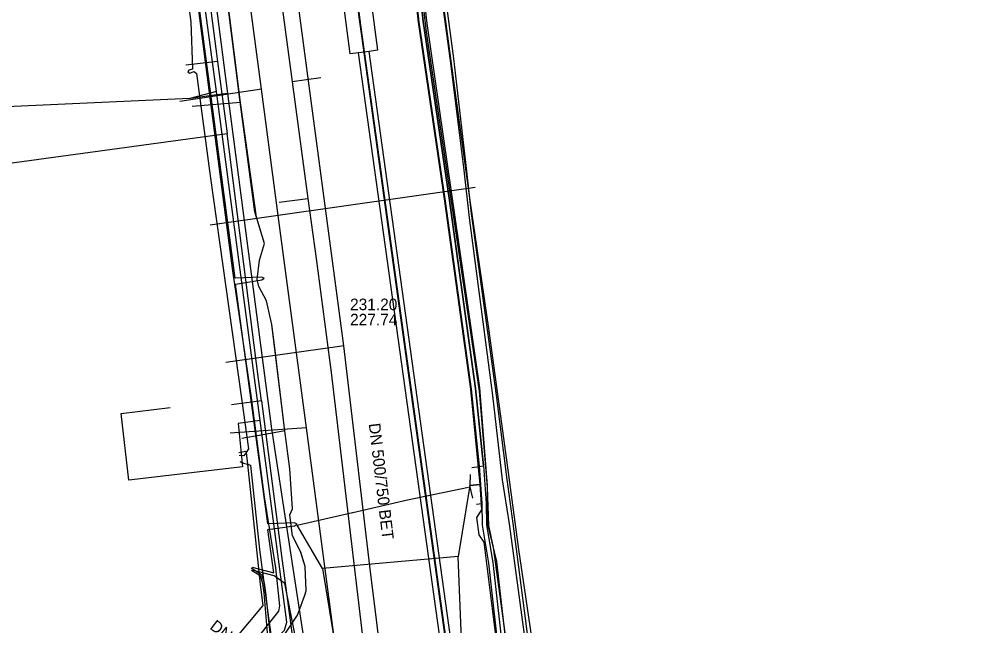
# Model space of a CAD drawing. Extents: x -600309 to -598967, y -1161267 to -1160292.
# Drawn here: x -599150.5 to -599083.6, y -1160579.5 to -1160537.6 of the extents above; entities that cross this region are included whole.
import ezdxf

# ---------------------------------------------------------------- set-up
doc = ezdxf.new("R2010")
doc.units = 0
for name, color, linetype in [('Vrstva 10', 7, 'Continuous'), ('Vrstva 12', 7, 'Continuous'), ('Vrstva 13', 7, 'Continuous'), ('Vrstva 16', 7, 'Continuous'), ('Vrstva 19', 7, 'Continuous'), ('Vrstva 42', 7, 'Continuous'), ('Vrstva 43', 7, 'Continuous'), ('Vrstva 44', 7, 'Continuous'), ('Vrstva 54', 7, 'Continuous'), ('Vrstva 55', 7, 'Continuous'), ('Vrstva 58', 7, 'Continuous'), ('Vrstva 9', 7, 'Continuous')]:
    doc.layers.add(name, color=color, linetype=linetype)

msp = doc.modelspace()

# ---------------------------------------------------------------- linework, layer by layer
at = {"layer": 'Vrstva 10'}
for points in [[(-599127.09, -1160539.91), (-599127.67, -1160539.99), (-599128.12, -1160536.64), (-599127.53, -1160536.56)], [(-599126.81, -1160536.47), (-599126.23, -1160536.39), (-599125.78, -1160539.74), (-599126.37, -1160539.82)], [(-599126.37, -1160539.82), (-599127.09, -1160539.91)], [(-599116.39, -1160616.83), (-599127.09, -1160539.91)], [(-599115.67, -1160616.73), (-599126.37, -1160539.82)]]:
    msp.add_lwpolyline(points, dxfattribs=at)
at = {"layer": 'Vrstva 12'}
for points in [[(-599139.35, -1160442.61), (-599126.95, -1160538.17)], [(-599136.91, -1160542.6), (-599140.78, -1160514.04)], [(-599126.95, -1160538.17), (-599115.78, -1160618.57)], [(-599136.91, -1160542.6), (-599138.75, -1160543.08)], [(-599133.9, -1160565.32), (-599136.91, -1160542.6)], [(-599138.75, -1160543.08), (-599152.96, -1160543.73)], [(-599135.303, -1160568.54), (-599142.965, -1160569.442), (-599143.505, -1160564.822), (-599140.107, -1160564.418)], [(-599133.9, -1160565.32), (-599135.412, -1160565.522)], [(-599135.412, -1160565.522), (-599135.105, -1160568.515), (-599135.303, -1160568.54)], [(-599132.02, -1160590.61), (-599132.19, -1160588.78), (-599132.77, -1160588.42), (-599132.91, -1160587.88), (-599133.85, -1160582.25), (-599133.8, -1160581.48), (-599132.21, -1160579.79), (-599132.06, -1160579.25), (-599133.9, -1160565.32)]]:
    msp.add_lwpolyline(points, dxfattribs=at)
at = {"layer": 'Vrstva 13'}
for p, q in [((-599133.796, -1160542.431), (-599139.449, -1160543.292)), ((-599130.7, -1160565.824), (-599135.974, -1160566.197))]:
    msp.add_line(p, q, dxfattribs=at)
for points in [[(-599121.42, -1160636.85), (-599122.364, -1160629.863), (-599123.9, -1160618.49), (-599126.009, -1160601.164), (-599126.15, -1160600.1), (-599127.602, -1160589.165), (-599130.7, -1160565.824), (-599132.6, -1160551.51), (-599133.796, -1160542.431), (-599135.45, -1160529.95), (-599135.612, -1160528.649), (-599136.039, -1160525.405), (-599136.804, -1160519.607), (-599138.09, -1160509.86), (-599138.528, -1160506.648), (-599138.826, -1160504.459), (-599140.47, -1160492.39), (-599142.053, -1160480.756), (-599142.096, -1160480.442), (-599143.845, -1160467.594), (-599143.98, -1160466.6), (-599144.101, -1160465.516)], [(-599140.3, -1160514.17), (-599136.84, -1160540.51)], [(-599136.84, -1160540.51), (-599139.04, -1160540.77)], [(-599136.84, -1160540.51), (-599136.18, -1160545.5)], [(-599152.92, -1160547.78), (-599138.38, -1160545.8)], [(-599138.38, -1160545.8), (-599136.18, -1160545.5)], [(-599134, -1160562.46), (-599136.18, -1160545.5)], [(-599133.81, -1160563.95), (-599134, -1160562.46)], [(-599133.81, -1160563.95), (-599135.88, -1160564.23)], [(-599133.81, -1160563.95), (-599132.43, -1160574.65), (-599131.5, -1160581.51), (-599130.55, -1160588.45), (-599130.31, -1160590.23)]]:
    msp.add_lwpolyline(points, dxfattribs=at)
at = {"layer": 'Vrstva 16'}
for points in [[(-599148.34, -1160450.72), (-599147.26, -1160458.67), (-599144.15, -1160482.57), (-599140.93, -1160506.3), (-599140.83, -1160506.69), (-599140.56, -1160508.63), (-599139.15, -1160519.57), (-599136.15, -1160542.73), (-599133.11, -1160565.88), (-599130.68, -1160581.82), (-599129.71, -1160590.14), (-599129.25, -1160594.55), (-599129.22, -1160594.85), (-599128.33, -1160602.61), (-599124.78, -1160630.94), (-599120.8, -1160661.35), (-599119.1, -1160674.81), (-599115.46, -1160702.27), (-599112.43, -1160726.7), (-599112.19, -1160727.9), (-599111.49, -1160733.02), (-599103, -1160796)], [(-599136.15, -1160542.73), (-599137.4, -1160542.89), (-599138.69, -1160543.08)]]:
    msp.add_lwpolyline(points, dxfattribs=at)
at = {"layer": 'Vrstva 19'}
for points in [[(-599084.92, -1160929.7), (-599084.859, -1160929.27), (-599083.83, -1160922.03), (-599083.57, -1160912.78), (-599095.07, -1160825.37), (-599102.5, -1160768.3), (-599104.6, -1160752.25), (-599109.62, -1160709.21), (-599119.67, -1160628.93), (-599126.32, -1160575.37), (-599128.11, -1160560.16), (-599133.16, -1160522.31), (-599135.34, -1160510.45), (-599143.35, -1160452.12)], [(-599128.11, -1160560.16), (-599128.41, -1160560.2), (-599133.5, -1160560.92), (-599136.27, -1160561.31)]]:
    msp.add_lwpolyline(points, dxfattribs=at)
at = {"layer": 'Vrstva 42'}
for points in [[(-599088.634, -1160791.587), (-599091.432, -1160770.922), (-599096.846, -1160731.939), (-599096.966, -1160730.856), (-599097.779, -1160725.412), (-599098.741, -1160716.448), (-599102.107, -1160691.967), (-599102.783, -1160684.794), (-599106.577, -1160656.83), (-599108.708, -1160639.44), (-599111.325, -1160622.842), (-599114.164, -1160597.877), (-599116.598, -1160582.662), (-599117.768, -1160574.094), (-599118.099, -1160572.56), (-599118.189, -1160569.913), (-599118.731, -1160563.295), (-599122.401, -1160538.48), (-599123.194, -1160531.703), (-599123.577, -1160527.06), (-599123.849, -1160522.402), (-599125.123, -1160512.25), (-599126.606, -1160501.472), (-599128.152, -1160492.134)], [(-599118.942, -1160571.089), (-599118.591, -1160571.044), (-599118.772, -1160568.478), (-599119.309, -1160563.148), (-599121.128, -1160550.001), (-599122.939, -1160537.799), (-599123.799, -1160529.524)], [(-599118.942, -1160571.089), (-599118.591, -1160571.044), (-599118.772, -1160568.478), (-599119.309, -1160563.148), (-599121.128, -1160550.001), (-599122.939, -1160537.799), (-599123.799, -1160529.524)], [(-599123.799, -1160529.524), (-599122.939, -1160537.799), (-599121.128, -1160550.001), (-599119.309, -1160563.148), (-599118.772, -1160568.478), (-599118.592, -1160571.033), (-599118.553, -1160572.545), (-599118.129, -1160575.16), (-599117.339, -1160582.18), (-599116.138, -1160589.744), (-599114.799, -1160597.801), (-599113.599, -1160608.568), (-599112.479, -1160616.988), (-599112.049, -1160621.167), (-599111.84, -1160622.834), (-599111.578, -1160624.027), (-599110.548, -1160631.141), (-599109.369, -1160639.519), (-599108.299, -1160648.76), (-599107.078, -1160657.081), (-599106.089, -1160664.169)], [(-599123.799, -1160529.524), (-599122.939, -1160537.799), (-599121.128, -1160550.001), (-599119.309, -1160563.148), (-599118.772, -1160568.478), (-599118.592, -1160571.033), (-599118.553, -1160572.545), (-599118.129, -1160575.16), (-599117.339, -1160582.18), (-599116.138, -1160589.744), (-599114.799, -1160597.801), (-599113.599, -1160608.568), (-599112.479, -1160616.988), (-599112.049, -1160621.167), (-599111.84, -1160622.834), (-599111.578, -1160624.027), (-599110.548, -1160631.141), (-599109.369, -1160639.519), (-599108.299, -1160648.76), (-599107.078, -1160657.081), (-599106.089, -1160664.169)], [(-599119.261, -1160568.554), (-599118.771, -1160568.486), (-599118.474, -1160568.452), (-599119.011, -1160563.112), (-599120.832, -1160549.959), (-599122.641, -1160537.761), (-599123.501, -1160529.496)], [(-599119.261, -1160568.554), (-599118.771, -1160568.486), (-599118.474, -1160568.452), (-599119.011, -1160563.112), (-599120.832, -1160549.959), (-599122.641, -1160537.761), (-599123.501, -1160529.496)], [(-599123.501, -1160529.496), (-599122.641, -1160537.761), (-599120.832, -1160549.959), (-599119.011, -1160563.112), (-599118.474, -1160568.452), (-599118.292, -1160571.019), (-599118.253, -1160572.517), (-599117.831, -1160575.12), (-599117.041, -1160582.14), (-599115.842, -1160589.696), (-599114.501, -1160597.759), (-599113.301, -1160608.532), (-599112.181, -1160616.952), (-599111.751, -1160621.133), (-599111.544, -1160622.778), (-599111.282, -1160623.973), (-599110.252, -1160631.099), (-599109.071, -1160639.481), (-599108.001, -1160648.72), (-599106.782, -1160657.039), (-599105.791, -1160664.131)], [(-599123.501, -1160529.496), (-599122.641, -1160537.761), (-599120.832, -1160549.959), (-599119.011, -1160563.112), (-599118.474, -1160568.452), (-599118.292, -1160571.019), (-599118.253, -1160572.517), (-599117.831, -1160575.12), (-599117.041, -1160582.14), (-599115.842, -1160589.696), (-599114.501, -1160597.759), (-599113.301, -1160608.532), (-599112.181, -1160616.952), (-599111.751, -1160621.133), (-599111.544, -1160622.778), (-599111.282, -1160623.973), (-599110.252, -1160631.099), (-599109.071, -1160639.481), (-599108.001, -1160648.72), (-599106.782, -1160657.039), (-599105.791, -1160664.131)], [(-599139.7, -1160530.39), (-599138.69, -1160537.78), (-599138.562, -1160541.05), (-599138.824, -1160541.129), (-599138.897, -1160541.243), (-599138.783, -1160541.326), (-599138.444, -1160541.221), (-599138.3, -1160541.35), (-599137.34, -1160548.42), (-599135.18, -1160563.8), (-599134.694, -1160567.28), (-599134.866, -1160567.52), (-599135.03, -1160567.75), (-599135.356, -1160567.739)], [(-599121.77, -1160532.77), (-599120.54, -1160541.86), (-599119.38, -1160550.27), (-599118.12, -1160558.96), (-599116.87, -1160568.06), (-599116.04, -1160574.23), (-599115.06, -1160580.93), (-599113.85, -1160589.59), (-599113.96, -1160589.98), (-599114.24, -1160590.16), (-599127.99, -1160592.42), (-599128.81, -1160592.1), (-599130.43, -1160591.15), (-599131.46, -1160590.87), (-599131.764, -1160590.77), (-599132.16, -1160590.64), (-599133.03, -1160590.02), (-599133.96, -1160589.68), (-599136.95, -1160589.72), (-599143.17, -1160590.87), (-599150.64, -1160592.02)], [(-599135.358, -1160567.523), (-599134.875, -1160567.433), (-599134.866, -1160567.52), (-599134.781, -1160568.329), (-599133.905, -1160576.641), (-599133.699, -1160578.099), (-599135.593, -1160580.347), (-599139.337, -1160580.635), (-599162.301, -1160583.552)], [(-599135.31, -1160568.142), (-599135.05, -1160568.25), (-599134.781, -1160568.329), (-599134.573, -1160568.39), (-599133.94, -1160574.22), (-599133.33, -1160578.95), (-599132.9, -1160581.85), (-599131.97, -1160588.55), (-599131.92, -1160590.12), (-599131.8, -1160590.51), (-599131.764, -1160590.77), (-599131.72, -1160591.09), (-599131.73, -1160591.58), (-599131.2, -1160592.98), (-599130.65, -1160596.21), (-599130.265, -1160599.729), (-599130.474, -1160600.217), (-599130.929, -1160600.38)], [(-599119.261, -1160568.554), (-599118.771, -1160568.486), (-599118.474, -1160568.452), (-599118.292, -1160571.019), (-599118.253, -1160572.517), (-599117.831, -1160575.12), (-599117.041, -1160582.14), (-599115.842, -1160589.696), (-599114.501, -1160597.759), (-599113.301, -1160608.532), (-599112.181, -1160616.952), (-599111.751, -1160621.133), (-599111.544, -1160622.778), (-599111.282, -1160623.973), (-599110.252, -1160631.099), (-599109.071, -1160639.481), (-599108.001, -1160648.72), (-599106.782, -1160657.039), (-599105.791, -1160664.131)], [(-599119.261, -1160568.554), (-599118.771, -1160568.486), (-599118.474, -1160568.452), (-599118.292, -1160571.019), (-599118.253, -1160572.517), (-599117.831, -1160575.12), (-599117.041, -1160582.14), (-599115.842, -1160589.696), (-599114.501, -1160597.759), (-599113.301, -1160608.532), (-599112.181, -1160616.952), (-599111.751, -1160621.133), (-599111.544, -1160622.778), (-599111.282, -1160623.973), (-599110.252, -1160631.099), (-599109.071, -1160639.481), (-599108.001, -1160648.72), (-599106.782, -1160657.039), (-599105.791, -1160664.131)], [(-599119.388, -1160569.046), (-599119.41, -1160569.8)], [(-599119.388, -1160569.046), (-599119.41, -1160569.8)], [(-599119.21, -1160570.681), (-599119.41, -1160569.8)], [(-599119.21, -1160570.681), (-599119.41, -1160569.8)], [(-599118.942, -1160571.089), (-599118.592, -1160571.045), (-599118.553, -1160572.545), (-599118.129, -1160575.16), (-599117.339, -1160582.18), (-599116.138, -1160589.744), (-599114.799, -1160597.801), (-599113.599, -1160608.568), (-599112.479, -1160616.988), (-599112.049, -1160621.167), (-599111.84, -1160622.834), (-599111.578, -1160624.027), (-599110.548, -1160631.141), (-599109.369, -1160639.519), (-599108.299, -1160648.76), (-599107.078, -1160657.081), (-599106.089, -1160664.169)], [(-599118.942, -1160571.089), (-599118.592, -1160571.045), (-599118.553, -1160572.545), (-599118.129, -1160575.16), (-599117.339, -1160582.18), (-599116.138, -1160589.744), (-599114.799, -1160597.801), (-599113.599, -1160608.568), (-599112.479, -1160616.988), (-599112.049, -1160621.167), (-599111.84, -1160622.834), (-599111.578, -1160624.027), (-599110.548, -1160631.141), (-599109.369, -1160639.519), (-599108.299, -1160648.76), (-599107.078, -1160657.081), (-599106.089, -1160664.169)]]:
    msp.add_lwpolyline(points, dxfattribs=at)
at = {"layer": 'Vrstva 43'}
msp.add_lwpolyline([(-599133.36, -1160583.65), (-599133.43, -1160581.89), (-599133.34, -1160581.31), (-599132.15, -1160580.01), (-599131.32, -1160578.76), (-599130.82, -1160577.37), (-599130.71, -1160577.07), (-599130.78, -1160575.4), (-599131.09, -1160574.4), (-599131.65, -1160573.28), (-599131.84, -1160571.82), (-599131.67, -1160571.41), (-599131.85, -1160568.64), (-599132.2, -1160566.03), (-599133.08, -1160558.69), (-599133.46, -1160557.04), (-599133.99, -1160556.07), (-599134.1, -1160555.58), (-599133.94, -1160554.25), (-599133.6, -1160553.08), (-599134.26, -1160550.91), (-599135.27, -1160543.3), (-599136.81, -1160531.06)], dxfattribs=at)
at = {"layer": 'Vrstva 44'}
for points in [[(-599150.67, -1160590.39), (-599138.352, -1160588.729), (-599135.17, -1160588.3), (-599133.02, -1160588.6), (-599131.96, -1160588.85), (-599130.33, -1160589.72), (-599129.54, -1160590.57), (-599129.09, -1160590.95), (-599128.21, -1160591.67), (-599117.46, -1160589.99), (-599115.67, -1160590.14), (-599114.91, -1160589.93), (-599114.41, -1160589.18), (-599114.97, -1160585.01), (-599116.67, -1160572.46), (-599117.15, -1160569.41), (-599117.82, -1160563.59), (-599119.43, -1160551.31), (-599119.8, -1160548.03), (-599120.77, -1160540.29), (-599122.18, -1160530.03)], [(-599150.64, -1160590.5), (-599138.436, -1160588.858), (-599135.18, -1160588.42), (-599133.15, -1160588.77), (-599131.95, -1160588.99), (-599130.34, -1160589.89), (-599129.54, -1160590.85), (-599129.17, -1160591.42), (-599128.78, -1160591.71), (-599128.26, -1160592.03), (-599117.13, -1160590.32), (-599115.7, -1160590.47), (-599114.89, -1160590.16), (-599114.21, -1160589.31), (-599114.78, -1160585.03), (-599116.42, -1160572.42), (-599116.83, -1160569.38), (-599117.56, -1160563.57), (-599119.3, -1160551.01), (-599119.61, -1160548.1), (-599120.52, -1160540.31), (-599121.87, -1160530.11)], [(-599138.52, -1160534.14), (-599137.26, -1160543.9), (-599135.8, -1160554.98), (-599134.51, -1160563.74), (-599133.61, -1160570.59), (-599132.83, -1160575.48), (-599132.57, -1160578.12), (-599132.62, -1160578.48), (-599134.19, -1160580.46), (-599135.3, -1160581.8), (-599136.04, -1160583.44), (-599137.68, -1160587.7), (-599138.352, -1160588.729), (-599138.436, -1160588.858), (-599138.553, -1160589.038), (-599138.77, -1160589.37), (-599139, -1160589.5), (-599145.9, -1160590.25), (-599150.882, -1160590.755)]]:
    msp.add_lwpolyline(points, dxfattribs=at)
at = {"layer": 'Vrstva 54'}
for points in [[(-599137.347, -1160551.806), (-599119.036, -1160549.203)], [(-599127.5, -1160571.67), (-599123.71, -1160570.79), (-599119.496, -1160569.906)], [(-599119.41, -1160569.8), (-599120.22, -1160574.7)], [(-599131.35, -1160572.55), (-599127.51, -1160571.67)], [(-599127.51, -1160571.67), (-599127.5, -1160571.67)], [(-599129.59, -1160575.54), (-599131.35, -1160572.55)], [(-599119.99, -1160580.43), (-599120.22, -1160574.7), (-599129.59, -1160575.54), (-599128.64, -1160581.28)]]:
    msp.add_lwpolyline(points, dxfattribs=at)
at = {"layer": 'Vrstva 55'}
for points in [[(-599134.448, -1160575.448), (-599132.95, -1160575.825), (-599133.36, -1160572.83), (-599131.516, -1160572.585), (-599131.35, -1160572.47), (-599131.532, -1160572.385), (-599133.36, -1160572.45), (-599135.59, -1160555.9), (-599133.784, -1160555.607), (-599133.62, -1160555.49), (-599133.804, -1160555.409), (-599135.62, -1160555.49), (-599140.88, -1160515.78), (-599139.204, -1160515.507), (-599139.04, -1160515.39), (-599139.195, -1160515.308), (-599140.97, -1160515.36), (-599143.671, -1160494.704), (-599146.11, -1160476.06), (-599147.331, -1160476.207)], [(-599123.274, -1160535.055), (-599122.988, -1160537.805), (-599121.178, -1160550.008), (-599119.359, -1160563.154), (-599118.73, -1160569.731), (-599119.41, -1160569.8), (-599118.73, -1160569.731), (-599118.602, -1160571.485), (-599118.954, -1160572.008), (-599118.784, -1160573.211), (-599118.432, -1160573.721), (-599117.388, -1160582.187)], [(-599134.527, -1160575.478), (-599133.799, -1160575.951), (-599133.611, -1160576.547), (-599133.52, -1160577.192), (-599133.14, -1160580.84), (-599132.55, -1160588.03), (-599132.62, -1160588.52), (-599133.09, -1160589.21), (-599145.77, -1160591.1), (-599154, -1160592.11), (-599154.41, -1160592.71), (-599154.22, -1160594.54), (-599153.52, -1160604.46), (-599153.11, -1160609.58), (-599153.416, -1160609.93), (-599162.778, -1160610.887), (-599163.122, -1160610.553), (-599163.19, -1160609.545), (-599163.892, -1160602.284), (-599164.363, -1160601.792), (-599165.925, -1160601.68), (-599167.287, -1160601.545), (-599167.39, -1160601.62)], [(-599134.493, -1160575.642), (-599133.901, -1160576.029), (-599133.729, -1160576.573), (-599133.639, -1160577.208), (-599133.36, -1160580.52), (-599133.62, -1160580.94), (-599134.28, -1160581.13), (-599150.15, -1160583.11), (-599164.99, -1160585.19), (-599167.31, -1160584.21), (-599170.11, -1160582.97), (-599180.2, -1160584.21), (-599182.57, -1160584.58), (-599182.83, -1160584.49)], [(-599120.35, -1160670.81), (-599124.97, -1160634.71), (-599124.757, -1160634.529), (-599123.453, -1160634.271), (-599123.3, -1160634.14), (-599123.491, -1160634.075), (-599124.859, -1160634.314), (-599125.1, -1160634.24), (-599130.33, -1160593.56), (-599130.083, -1160593.131), (-599128.842, -1160593.058), (-599128.69, -1160592.97), (-599128.869, -1160592.878), (-599130.084, -1160592.93), (-599130.6, -1160589.19), (-599131.34, -1160581.26), (-599131.53, -1160579.93), (-599132.2, -1160576.579), (-599132.92, -1160576.05), (-599134.423, -1160575.66)]]:
    msp.add_lwpolyline(points, dxfattribs=at)
at = {"layer": 'Vrstva 58'}
for points in [[(-599092.6, -1160792.56), (-599099.731, -1160739.009), (-599103.73, -1160708.98), (-599103.87, -1160707.87), (-599112.249, -1160645.022), (-599115.7, -1160619.14), (-599115.86, -1160618.03), (-599124.956, -1160552.58), (-599126.88, -1160538.74), (-599127.03, -1160537.63), (-599136.901, -1160461.461), (-599139.27, -1160443.18), (-599139.39, -1160442.06), (-599141.8, -1160408.22), (-599141.59, -1160407.07), (-599141.37, -1160406.57), (-599141.17, -1160405.42), (-599151.39, -1160306.94), (-599152.04, -1160306.49), (-599167.08, -1160307.6), (-599167.65, -1160307.58), (-599167.66, -1160307.02), (-599167.93, -1160292.347)], [(-599092.6, -1160792.56), (-599099.731, -1160739.009), (-599103.73, -1160708.98), (-599103.87, -1160707.87), (-599112.249, -1160645.022), (-599115.7, -1160619.14), (-599115.86, -1160618.03), (-599124.956, -1160552.58), (-599126.88, -1160538.74), (-599127.03, -1160537.63), (-599136.901, -1160461.461), (-599139.27, -1160443.18), (-599139.39, -1160442.06), (-599141.8, -1160408.22), (-599141.59, -1160407.07), (-599141.37, -1160406.57), (-599141.17, -1160405.42), (-599151.39, -1160306.94), (-599152.04, -1160306.49), (-599167.08, -1160307.6), (-599167.65, -1160307.58), (-599167.66, -1160307.02), (-599167.93, -1160292.347)], [(-599092.6, -1160792.56), (-599099.731, -1160739.009), (-599103.73, -1160708.98), (-599103.87, -1160707.87), (-599112.249, -1160645.022), (-599115.7, -1160619.14), (-599115.86, -1160618.03), (-599124.956, -1160552.58), (-599126.88, -1160538.74), (-599127.03, -1160537.63), (-599136.901, -1160461.461), (-599139.27, -1160443.18), (-599139.39, -1160442.06), (-599141.8, -1160408.22), (-599141.59, -1160407.07), (-599141.37, -1160406.57), (-599141.17, -1160405.42), (-599151.39, -1160306.94), (-599152.04, -1160306.49), (-599167.08, -1160307.6), (-599167.65, -1160307.58), (-599167.66, -1160307.02), (-599167.93, -1160292.347)], [(-599135.264, -1160543.349), (-599136.138, -1160536.404), (-599136.762, -1160531.443), (-599138.34, -1160519.06)], [(-599123.358, -1160529.492), (-599122.379, -1160537.892), (-599118.75, -1160563.052), (-599118.22, -1160569.821), (-599118.22, -1160572.39), (-599117.567, -1160575.04), (-599116.752, -1160582.136), (-599114.264, -1160597.753), (-599113.123, -1160608.804), (-599111.981, -1160616.837), (-599111.328, -1160622.75), (-599111.084, -1160623.932), (-599108.76, -1160639.469), (-599105.538, -1160664.18), (-599103.866, -1160677.84), (-599102.724, -1160684.894), (-599102.194, -1160692.112), (-599100.156, -1160707.037), (-599098.728, -1160716.538), (-599097.79, -1160725.59), (-599096.853, -1160731.34), (-599093.427, -1160756.051), (-599089.92, -1160782.393)], [(-599130.82, -1160577.37), (-599130.71, -1160577.07), (-599130.78, -1160575.4), (-599131.09, -1160574.4), (-599131.65, -1160573.28), (-599131.84, -1160571.82), (-599131.67, -1160571.41), (-599131.85, -1160568.64), (-599132.2, -1160566.03), (-599133.08, -1160558.69), (-599133.46, -1160557.04), (-599133.99, -1160556.07), (-599134.1, -1160555.58), (-599133.94, -1160554.25), (-599133.6, -1160553.08), (-599134.26, -1160550.91), (-599135.27, -1160543.3), (-599136.81, -1160531.06)], [(-599135.264, -1160543.349), (-599138.6, -1160543.62)], [(-599132.2, -1160566.03), (-599132.932, -1160559.927), (-599133.08, -1160558.69), (-599133.46, -1160557.04), (-599133.99, -1160556.07), (-599134.1, -1160555.58), (-599133.94, -1160554.25), (-599133.6, -1160553.08), (-599134.152, -1160551.266), (-599135.264, -1160543.349)], [(-599132.2, -1160566.03), (-599133.185, -1160566.205), (-599135.154, -1160566.556)], [(-599130.82, -1160577.37), (-599130.71, -1160577.07), (-599130.78, -1160575.4), (-599131.08, -1160574.433), (-599131.65, -1160573.28), (-599131.84, -1160571.82), (-599131.67, -1160571.41), (-599131.85, -1160568.64), (-599132.2, -1160566.03)], [(-599133.43, -1160581.89), (-599133.34, -1160581.31), (-599132.15, -1160580.01), (-599131.32, -1160578.76), (-599130.817, -1160577.367)], [(-599133.36, -1160583.65), (-599133.43, -1160581.89), (-599133.34, -1160581.31), (-599132.15, -1160580.01), (-599131.32, -1160578.76), (-599130.82, -1160577.37)]]:
    msp.add_lwpolyline(points, dxfattribs=at)
at = {"layer": 'Vrstva 9'}
for p, q in [((-599129.692, -1160541.654), (-599131.674, -1160541.92)), ((-599132.575, -1160550.244), (-599130.593, -1160549.978)), ((-599128.98, -1160562), (-599125.15, -1160594.285))]:
    msp.add_line(p, q, dxfattribs=at)
msp.add_lwpolyline([(-599135.38, -1160514.3), (-599131.674, -1160541.92), (-599130.593, -1160549.978), (-599130.037, -1160554.121), (-599128.98, -1160562)], dxfattribs=at)

# ---------------------------------------------------------------- texts
at = {"layer": 'Vrstva 12'}
for s, p in [('231.20', (-599127.686, -1160557.695)), ('227.74', (-599127.686, -1160558.745))]:
    msp.add_text(s, height=0.8, dxfattribs=at).set_placement(p)
for s, rotation, p in [('DN 500/750 BET', 276.73861, (-599126.399, -1160565.54)), ('DN 400 KAM', 322.28876, (-599137.43, -1160579.653))]:
    msp.add_text(s, height=0.8, rotation=rotation, dxfattribs=at).set_placement(p)

doc.saveas('drawing.dxf')
